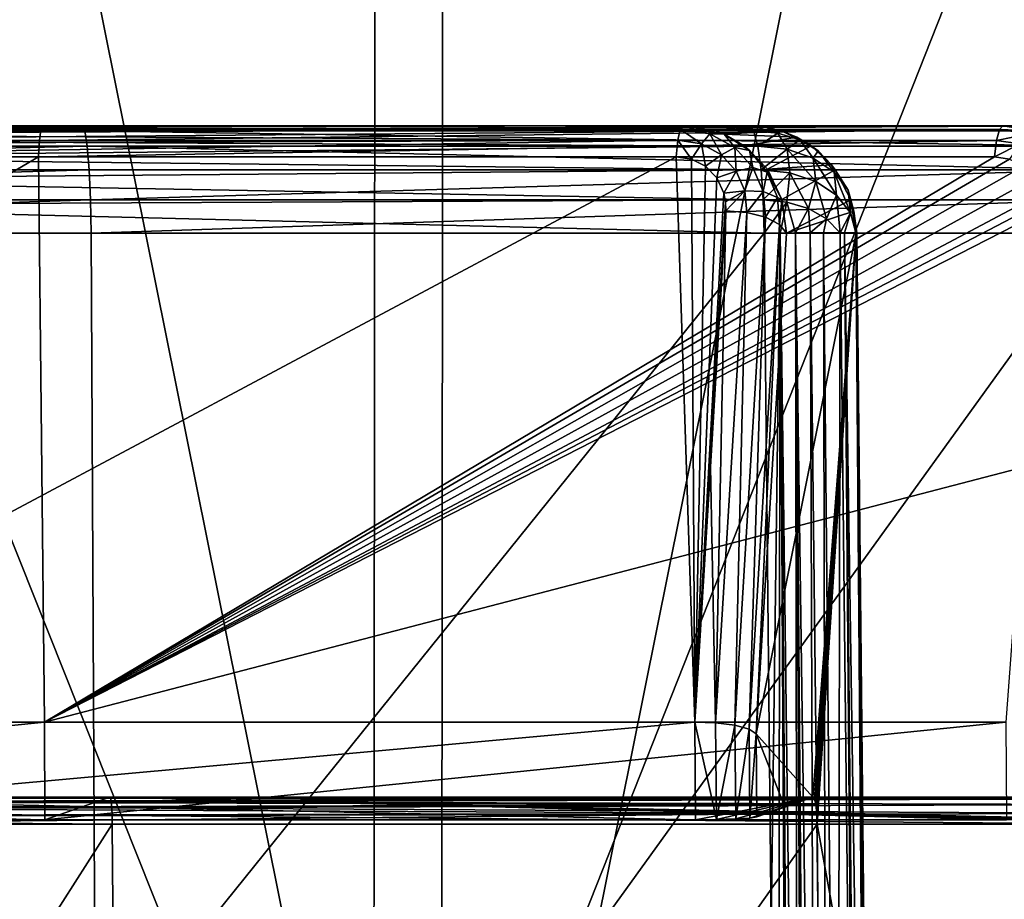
# Model space of a CAD drawing. Header units: metres. Extents: x -92 to 264, y -100 to 50.
# Tile 144 of 656: x 1.74 to 3.56, y -75.23 to -73.6. Entities that reach past the tile are written whole.
import ezdxf

# ---------------------------------------------------------------- set-up
doc = ezdxf.new("R2010")
doc.units = ezdxf.units.M
doc.layers.add('solid_21062050_01', color=7, linetype='CONTINUOUS')

msp = doc.modelspace()

# ---------------------------------------------------------------- linework, layer by layer
at = {"layer": 'solid_21062050_01'}
for points in [[(2.529018, -64.201744, -29.366213), (0, -76.706161, -29.385345), (0, -64.201744, -29.494469)], [(2.529018, -64.201744, -29.366213), (2.517989, -76.706161, -29.257647), (0, -76.706161, -29.385345)], [(0, -64.201744, 20.502008), (0, -76.706161, 20.392885), (2.517989, -76.706161, 20.265186)], [(2.529018, -64.201744, 20.373753), (0, -64.201744, 20.502008), (2.517989, -76.706161, 20.265186)], [(5.032088, -64.201744, -28.982758), (5.010141, -76.706161, -28.875864), (2.517989, -76.706161, -29.257647)], [(2.529018, -64.201744, -29.366213), (5.032088, -64.201744, -28.982758), (2.517989, -76.706161, -29.257647)], [(2.529018, -64.201744, 20.373753), (2.517989, -76.706161, 20.265186), (5.010141, -76.706161, 19.883404)], [(5.032088, -64.201744, 19.990297), (2.529018, -64.201744, 20.373753), (5.010141, -76.706161, 19.883404)], [(2.39298, -76.239906, -27.263927), (0, -70.231491, -27.441772), (0, -76.239906, -27.389338)], [(2.398461, -70.231491, -27.316074), (0, -70.231491, -27.441772), (2.39298, -76.239906, -27.263927)], [(2.398461, -70.231491, 18.323614), (0, -76.239906, 18.396877), (0, -70.231491, 18.449312)], [(2.398461, -70.231491, 18.323614), (2.39298, -76.239906, 18.271467), (0, -76.239906, 18.396877)], [(4.770643, -70.231491, 17.947897), (4.759741, -76.239906, 17.896608), (2.39298, -76.239906, 18.271467)], [(2.398461, -70.231491, 18.323614), (4.770643, -70.231491, 17.947897), (2.39298, -76.239906, 18.271467)], [(2.398461, -70.231491, -27.316074), (2.39298, -76.239906, -27.263927), (4.759741, -76.239906, -26.889069)], [(4.770643, -70.231491, -26.940359), (2.398461, -70.231491, -27.316074), (4.759741, -76.239906, -26.889069)], [(-0.001863, -73.809685, 17.766979), (1.855648, -73.800003, 17.627783), (-0.00186, -73.800003, 17.705469)], [(-0.001863, -73.809685, 17.766979), (1.86068, -73.809685, 17.689089), (1.855648, -73.800003, 17.627783)], [(0.894726, -73.800003, 16.861683), (-0.00186, -73.800003, 17.705469), (1.855648, -73.800003, 17.627783)], [(1.779836, -73.807053, 16.769176), (0, -73.807053, 16.843531), (0.894726, -73.800003, 16.861683)], [(1.787284, -73.800003, 16.805531), (0.894726, -73.800003, 16.861683), (1.855648, -73.800003, 17.627783)], [(1.779836, -73.807053, 16.769176), (0.894726, -73.800003, 16.861683), (1.787284, -73.800003, 16.805531)], [(0.989356, -73.803993, -25.821955), (2.963449, -73.800003, -25.666468), (0.990739, -73.800003, -25.849861)], [(2.958651, -73.806183, -25.632193), (2.963449, -73.800003, -25.666468), (0.989356, -73.803993, -25.821955)], [(0.990739, -73.800003, -25.849861), (2.963449, -73.800003, -25.666468), (1.031528, -73.800003, -26.673946)], [(2.963449, -73.800003, -25.666468), (3.08541, -73.800003, -26.482531), (1.031528, -73.800003, -26.673946)], [(3.093953, -73.809685, -26.543406), (1.031528, -73.800003, -26.673946), (3.08541, -73.800003, -26.482531)], [(3.093953, -73.809685, -26.543406), (1.03383, -73.80674, -26.725424), (1.031528, -73.800003, -26.673946)], [(1.779836, -73.807053, 16.769176), (1.787284, -73.800003, 16.805531), (3.553401, -73.800003, 16.583008)], [(3.54727, -73.807053, 16.546637), (1.779836, -73.807053, 16.769176), (3.553401, -73.800003, 16.583008)], [(1.787284, -73.800003, 16.805531), (1.855648, -73.800003, 17.627783), (3.553401, -73.800003, 16.583008)], [(1.855648, -73.800003, 17.627783), (3.698101, -73.800003, 17.395348), (3.553401, -73.800003, 16.583008)], [(1.86068, -73.809685, 17.689089), (3.698101, -73.800003, 17.395348), (1.855648, -73.800003, 17.627783)], [(1.86068, -73.809685, 17.689089), (3.70831, -73.809624, 17.455786), (3.698101, -73.800003, 17.395348)], [(3.013103, -73.81514, -25.620293), (2.963449, -73.800003, -25.666468), (2.958651, -73.806183, -25.632193)], [(3.023082, -73.809395, -25.655602), (3.08541, -73.800003, -26.482531), (2.963449, -73.800003, -25.666468)], [(3.013103, -73.81514, -25.620293), (3.023082, -73.809395, -25.655602), (2.963449, -73.800003, -25.666468)], [(3.023082, -73.809395, -25.655602), (3.115639, -73.802353, -26.478012), (3.08541, -73.800003, -26.482531)], [(3.093953, -73.809685, -26.543406), (3.08541, -73.800003, -26.482531), (3.115639, -73.802353, -26.478012)], [(3.54727, -73.807053, 16.546637), (3.553401, -73.800003, 16.583008), (3.612601, -73.809364, 16.570499)], [(3.728192, -73.802353, 17.389988), (3.553401, -73.800003, 16.583008), (3.698101, -73.800003, 17.395348)], [(3.612601, -73.809364, 16.570499), (3.553401, -73.800003, 16.583008), (3.728192, -73.802353, 17.389988)], [(-0.001867, -73.837784, 17.822498), (1.86532, -73.837784, 17.744413), (1.86068, -73.809685, 17.689089)], [(-0.001863, -73.809685, 17.766979), (-0.001867, -73.837784, 17.822498), (1.86068, -73.809685, 17.689089)], [(0, -73.827263, 16.81179), (0, -73.807053, 16.843531), (1.779836, -73.807053, 16.769176)], [(1.777189, -73.827263, 16.737549), (0, -73.827263, 16.81179), (1.779836, -73.807053, 16.769176)], [(2.954055, -73.826462, -25.59936), (0.988163, -73.815659, -25.796236), (0.987169, -73.834068, -25.774805)], [(2.958651, -73.806183, -25.632193), (0.989356, -73.803993, -25.821955), (0.988163, -73.815659, -25.796236)], [(2.954055, -73.826462, -25.59936), (2.958651, -73.806183, -25.632193), (0.988163, -73.815659, -25.796236)], [(3.093953, -73.809685, -26.543406), (1.036061, -73.826508, -26.773384), (1.03383, -73.80674, -26.725424)], [(3.093953, -73.809685, -26.543406), (3.101676, -73.837822, -26.598436), (1.036061, -73.826508, -26.773384)], [(1.777189, -73.827263, 16.737549), (1.779836, -73.807053, 16.769176), (3.54727, -73.807053, 16.546637)], [(3.541994, -73.827263, 16.515339), (1.777189, -73.827263, 16.737549), (3.54727, -73.807053, 16.546637)], [(1.86068, -73.809685, 17.689089), (3.717571, -73.837715, 17.510605), (3.70831, -73.809624, 17.455786)], [(1.86068, -73.809685, 17.689089), (1.86532, -73.837784, 17.744413), (3.717571, -73.837715, 17.510605)], [(2.997553, -73.833633, -25.589851), (2.958651, -73.806183, -25.632193), (2.954055, -73.826462, -25.59936)], [(2.997553, -73.833633, -25.589851), (3.013103, -73.81514, -25.620293), (2.958651, -73.806183, -25.632193)], [(2.997553, -73.833633, -25.589851), (3.034719, -73.853851, -25.57502), (3.013103, -73.81514, -25.620293)], [(3.013103, -73.81514, -25.620293), (3.039919, -73.815758, -25.651649), (3.023082, -73.809395, -25.655602)], [(3.013103, -73.81514, -25.620293), (3.059271, -73.840202, -25.601879), (3.039919, -73.815758, -25.651649)], [(3.034719, -73.853851, -25.57502), (3.059271, -73.840202, -25.601879), (3.013103, -73.81514, -25.620293)], [(3.023082, -73.809395, -25.655602), (3.145278, -73.80938, -26.473583), (3.115639, -73.802353, -26.478012)], [(3.023082, -73.809395, -25.655602), (3.039919, -73.815758, -25.651649), (3.145278, -73.80938, -26.473583)], [(3.039919, -73.815758, -25.651649), (3.173682, -73.821022, -26.469337), (3.145278, -73.80938, -26.473583)], [(3.039919, -73.815758, -25.651649), (3.076717, -73.836891, -25.641298), (3.173682, -73.821022, -26.469337)], [(3.086369, -73.845558, -25.631367), (3.076717, -73.836891, -25.641298), (3.039919, -73.815758, -25.651649)], [(3.059271, -73.840202, -25.601879), (3.086369, -73.845558, -25.631367), (3.039919, -73.815758, -25.651649)], [(3.138771, -73.813934, -26.532858), (3.093953, -73.809685, -26.543406), (3.115639, -73.802353, -26.478012)], [(3.138771, -73.813934, -26.532858), (3.101676, -73.837822, -26.598436), (3.093953, -73.809685, -26.543406)], [(3.138771, -73.813934, -26.532858), (3.155794, -73.84346, -26.585201), (3.101676, -73.837822, -26.598436)], [(3.138771, -73.813934, -26.532858), (3.115639, -73.802353, -26.478012), (3.145278, -73.80938, -26.473583)], [(3.138771, -73.813934, -26.532858), (3.145278, -73.80938, -26.473583), (3.179407, -73.826416, -26.514664)], [(3.138771, -73.813934, -26.532858), (3.179407, -73.826416, -26.514664), (3.155794, -73.84346, -26.585201)], [(3.179407, -73.826416, -26.514664), (3.145278, -73.80938, -26.473583), (3.173682, -73.821022, -26.469337)], [(3.601846, -73.815178, 16.535433), (3.541994, -73.827263, 16.515339), (3.54727, -73.807053, 16.546637)], [(3.585432, -73.833656, 16.505444), (3.541994, -73.827263, 16.515339), (3.601846, -73.815178, 16.535433)], [(3.601846, -73.815178, 16.535433), (3.54727, -73.807053, 16.546637), (3.612601, -73.809364, 16.570499)], [(-0.001871, -73.881599, 17.866693), (1.869014, -73.881599, 17.788454), (1.86532, -73.837784, 17.744413)], [(-0.001867, -73.837784, 17.822498), (-0.001871, -73.881599, 17.866693), (1.86532, -73.837784, 17.744413)], [(1.777189, -73.827263, 16.737549), (1.775354, -73.857735, 16.715618), (0, -73.857735, 16.789785)], [(1.777189, -73.827263, 16.737549), (0, -73.857735, 16.789785), (0, -73.827263, 16.81179)], [(2.954055, -73.826462, -25.59936), (0.986453, -73.857735, -25.759375), (2.950885, -73.857735, -25.576712)], [(2.954055, -73.826462, -25.59936), (0.987169, -73.834068, -25.774805), (0.986453, -73.857735, -25.759375)], [(3.101676, -73.837822, -26.598436), (1.03798, -73.857964, -26.814648), (1.036061, -73.826508, -26.773384)], [(3.101676, -73.837822, -26.598436), (3.107821, -73.881699, -26.642225), (1.03798, -73.857964, -26.814648)], [(3.541994, -73.827263, 16.515339), (3.538336, -73.857735, 16.493639), (1.775354, -73.857735, 16.715618)], [(3.541994, -73.827263, 16.515339), (1.775354, -73.857735, 16.715618), (1.777189, -73.827263, 16.737549)], [(1.86532, -73.837784, 17.744413), (3.724943, -73.881546, 17.554245), (3.717571, -73.837715, 17.510605)], [(1.86532, -73.837784, 17.744413), (1.869014, -73.881599, 17.788454), (3.724943, -73.881546, 17.554245)], [(2.954055, -73.826462, -25.59936), (2.950885, -73.857735, -25.576712), (2.97914, -73.86203, -25.570717)], [(2.997553, -73.833633, -25.589851), (2.954055, -73.826462, -25.59936), (2.97914, -73.86203, -25.570717)], [(2.997553, -73.833633, -25.589851), (2.97914, -73.86203, -25.570717), (3.004958, -73.874931, -25.560974)], [(2.997553, -73.833633, -25.589851), (3.004958, -73.874931, -25.560974), (3.034719, -73.853851, -25.57502)], [(3.076717, -73.836891, -25.641298), (3.200287, -73.837189, -26.465363), (3.173682, -73.821022, -26.469337)], [(3.076717, -73.836891, -25.641298), (3.119252, -73.880325, -25.624849), (3.200287, -73.837189, -26.465363)], [(3.086369, -73.845558, -25.631367), (3.119252, -73.880325, -25.624849), (3.076717, -73.836891, -25.641298)], [(3.155794, -73.84346, -26.585201), (3.107821, -73.881699, -26.642225), (3.101676, -73.837822, -26.598436)], [(3.119252, -73.880325, -25.624849), (3.237754, -73.872437, -26.459763), (3.200287, -73.837189, -26.465363)], [(3.179407, -73.826416, -26.514664), (3.204012, -73.859917, -26.561964), (3.155794, -73.84346, -26.585201)], [(3.213132, -73.846275, -26.490047), (3.173682, -73.821022, -26.469337), (3.200287, -73.837189, -26.465363)], [(3.179407, -73.826416, -26.514664), (3.173682, -73.821022, -26.469337), (3.213132, -73.846275, -26.490047)], [(3.179407, -73.826416, -26.514664), (3.213132, -73.846275, -26.490047), (3.204012, -73.859917, -26.561964)], [(3.213132, -73.846275, -26.490047), (3.200287, -73.837189, -26.465363), (3.237754, -73.872437, -26.459763)], [(3.585432, -73.833656, 16.505444), (3.538336, -73.857735, 16.493639), (3.541994, -73.827263, 16.515339)], [(3.585432, -73.833656, 16.505444), (3.566003, -73.861916, 16.486982), (3.538336, -73.857735, 16.493639)], [(3.034719, -73.853851, -25.57502), (3.004958, -73.874931, -25.560974), (3.025917, -73.896172, -25.547968)], [(3.034719, -73.853851, -25.57502), (3.025917, -73.896172, -25.547968), (3.061957, -73.883957, -25.556904)], [(3.034719, -73.853851, -25.57502), (3.061957, -73.883957, -25.556904), (3.059271, -73.840202, -25.601879)], [(3.059271, -73.840202, -25.601879), (3.092705, -73.87709, -25.579659), (3.086369, -73.845558, -25.631367)], [(3.061957, -73.883957, -25.556904), (3.092705, -73.87709, -25.579659), (3.059271, -73.840202, -25.601879)], [(3.119247, -73.885872, -25.607592), (3.119252, -73.880325, -25.624849), (3.086369, -73.845558, -25.631367)], [(3.092705, -73.87709, -25.579659), (3.119247, -73.885872, -25.607592), (3.086369, -73.845558, -25.631367)], [(3.160997, -73.887131, -26.629322), (3.107821, -73.881699, -26.642225), (3.155794, -73.84346, -26.585201)], [(3.208556, -73.903015, -26.606747), (3.155794, -73.84346, -26.585201), (3.204012, -73.859917, -26.561964)], [(3.208556, -73.903015, -26.606747), (3.160997, -73.887131, -26.629322), (3.155794, -73.84346, -26.585201)], [(3.213132, -73.846275, -26.490047), (3.242456, -73.885864, -26.53059), (3.204012, -73.859917, -26.561964)], [(3.213132, -73.846275, -26.490047), (3.237754, -73.872437, -26.459763), (3.242456, -73.885864, -26.53059)], [(1.775354, -73.857735, 16.715618), (1.786132, -74.900002, 16.226938), (0, -74.900002, 16.30377)], [(0, -73.857735, 16.789785), (1.775354, -73.857735, 16.715618), (0, -74.900002, 16.30377)], [(2.950885, -73.857735, -25.576712), (0.986453, -73.857735, -25.759375), (0.998169, -74.900002, -25.272266)], [(2.950885, -73.857735, -25.576712), (0.998169, -74.900002, -25.272266), (2.985424, -74.900002, -25.080866)], [(3.107821, -73.881699, -26.642225), (1.039458, -73.898994, -26.84643), (1.03798, -73.857964, -26.814648)], [(1.775354, -73.857735, 16.715618), (3.538336, -73.857735, 16.493639), (1.786132, -74.900002, 16.226938)], [(3.538336, -73.857735, 16.493639), (3.566003, -73.861916, 16.486982), (1.786132, -74.900002, 16.226938)], [(3.566003, -73.861916, 16.486982), (3.591652, -73.87471, 16.476551), (1.786132, -74.900002, 16.226938)], [(2.97914, -73.86203, -25.570717), (2.950885, -73.857735, -25.576712), (2.985424, -74.900002, -25.080866)], [(3.004958, -73.874931, -25.560974), (2.97914, -73.86203, -25.570717), (2.985424, -74.900002, -25.080866)], [(3.119252, -73.880325, -25.624849), (3.244519, -73.88118, -26.458752), (3.237754, -73.872437, -26.459763)], [(3.246811, -73.928123, -26.57625), (3.204012, -73.859917, -26.561964), (3.242456, -73.885864, -26.53059)], [(3.246811, -73.928123, -26.57625), (3.208556, -73.903015, -26.606747), (3.204012, -73.859917, -26.561964)], [(3.242456, -73.885864, -26.53059), (3.237754, -73.872437, -26.459763), (3.244519, -73.88118, -26.458752)], [(-0.001874, -73.936867, 17.895283), (1.871403, -73.936867, 17.816942), (1.869014, -73.881599, 17.788454)], [(-0.001871, -73.881599, 17.866693), (-0.001874, -73.936867, 17.895283), (1.869014, -73.881599, 17.788454)], [(3.107821, -73.881699, -26.642225), (3.111792, -73.93705, -26.670523), (1.039458, -73.898994, -26.84643)], [(3.591652, -73.87471, 16.476551), (3.612345, -73.895897, 16.462975), (1.786132, -74.900002, 16.226938)], [(1.869014, -73.881599, 17.788454), (1.871403, -73.936867, 17.816942), (3.724943, -73.881546, 17.554245)], [(1.871403, -73.936867, 17.816942), (3.729712, -73.936867, 17.582472), (3.724943, -73.881546, 17.554245)], [(3.025917, -73.896172, -25.547968), (3.004958, -73.874931, -25.560974), (2.985424, -74.900002, -25.080866)], [(3.061957, -73.883957, -25.556904), (3.025917, -73.896172, -25.547968), (3.039258, -73.924492, -25.532701)], [(3.061957, -73.883957, -25.556904), (3.039258, -73.924492, -25.532701), (3.077622, -73.92038, -25.537466)], [(3.061957, -73.883957, -25.556904), (3.077622, -73.92038, -25.537466), (3.092705, -73.87709, -25.579659)], [(3.077622, -73.92038, -25.537466), (3.111727, -73.921219, -25.556082), (3.092705, -73.87709, -25.579659)], [(3.092705, -73.87709, -25.579659), (3.111727, -73.921219, -25.556082), (3.119247, -73.885872, -25.607592)], [(3.160997, -73.887131, -26.629322), (3.111792, -73.93705, -26.670523), (3.107821, -73.881699, -26.642225)], [(3.111727, -73.921219, -25.556082), (3.137728, -73.932571, -25.582876), (3.119247, -73.885872, -25.607592)], [(3.155369, -73.941063, -26.660385), (3.111792, -73.93705, -26.670523), (3.160997, -73.887131, -26.629322)], [(3.119247, -73.885872, -25.607592), (3.146242, -73.935936, -25.607775), (3.119252, -73.880325, -25.624849)], [(3.137728, -73.932571, -25.582876), (3.146242, -73.935936, -25.607775), (3.119247, -73.885872, -25.607592)], [(3.119252, -73.880325, -25.624849), (3.146242, -73.935936, -25.607775), (3.244519, -73.88118, -26.458752)], [(3.146242, -73.935936, -25.607775), (3.273012, -73.9366, -26.454493), (3.244519, -73.88118, -26.458752)], [(3.155369, -73.941063, -26.660385), (3.160997, -73.887131, -26.629322), (3.195074, -73.952866, -26.643005)], [(3.195074, -73.952866, -26.643005), (3.160997, -73.887131, -26.629322), (3.208556, -73.903015, -26.606747)], [(3.242456, -73.885864, -26.53059), (3.244519, -73.88118, -26.458752), (3.268039, -73.919228, -26.493603)], [(3.272799, -73.960495, -26.540194), (3.242456, -73.885864, -26.53059), (3.268039, -73.919228, -26.493603)], [(3.272799, -73.960495, -26.540194), (3.246811, -73.928123, -26.57625), (3.242456, -73.885864, -26.53059)], [(3.268039, -73.919228, -26.493603), (3.244519, -73.88118, -26.458752), (3.273012, -73.9366, -26.454493)], [(3.111792, -73.93705, -26.670523), (1.040395, -73.946831, -26.86659), (1.039458, -73.898994, -26.84643)], [(3.612345, -73.895897, 16.462975), (3.625388, -73.924263, 16.447294), (1.786132, -74.900002, 16.226938)], [(3.039258, -73.924492, -25.532701), (3.025917, -73.896172, -25.547968), (2.985424, -74.900002, -25.080866)], [(3.195074, -73.952866, -26.643005), (3.208556, -73.903015, -26.606747), (3.22839, -73.971695, -26.619482)], [(3.22839, -73.971695, -26.619482), (3.208556, -73.903015, -26.606747), (3.246811, -73.928123, -26.57625)], [(3.625388, -73.924263, 16.447294), (3.628188, -73.940125, 16.439306), (1.786132, -74.900002, 16.226938)], [(3.042239, -73.940262, -25.524841), (3.039258, -73.924492, -25.532701), (2.985424, -74.900002, -25.080866)], [(3.077622, -73.92038, -25.537466), (3.039258, -73.924492, -25.532701), (3.042239, -73.940262, -25.524841)], [(3.077622, -73.92038, -25.537466), (3.042239, -73.940262, -25.524841), (3.042634, -73.956863, -25.51696)], [(3.077622, -73.92038, -25.537466), (3.042634, -73.956863, -25.51696), (3.081243, -73.959831, -25.518343)], [(3.077622, -73.92038, -25.537466), (3.081243, -73.959831, -25.518343), (3.111727, -73.921219, -25.556082)], [(3.081243, -73.959831, -25.518343), (3.116099, -73.968735, -25.533049), (3.111727, -73.921219, -25.556082)], [(3.111727, -73.921219, -25.556082), (3.116099, -73.968735, -25.533049), (3.137728, -73.932571, -25.582876)], [(3.22839, -73.971695, -26.619482), (3.246811, -73.928123, -26.57625), (3.253396, -73.99749, -26.591042)], [(3.253396, -73.99749, -26.591042), (3.246811, -73.928123, -26.57625), (3.272799, -73.960495, -26.540194)], [(3.268039, -73.919228, -26.493603), (3.273012, -73.9366, -26.454493), (3.278678, -73.957413, -26.453646)], [(3.284524, -73.997864, -26.501215), (3.268039, -73.919228, -26.493603), (3.278678, -73.957413, -26.453646)], [(3.284524, -73.997864, -26.501215), (3.272799, -73.960495, -26.540194), (3.268039, -73.919228, -26.493603)], [(1.871403, -73.936867, 17.816942), (-0.001874, -73.998253, 17.9055), (1.872257, -73.998253, 17.827124)], [(-0.001874, -73.936867, 17.895283), (-0.001874, -73.998253, 17.9055), (1.871403, -73.936867, 17.816942)], [(3.111792, -73.93705, -26.670523), (3.113204, -73.998253, -26.680582), (1.040395, -73.946831, -26.86659)], [(1.040395, -73.946831, -26.86659), (3.113204, -73.998253, -26.680582), (1.04073, -73.998253, -26.873772)], [(3.628188, -73.940125, 16.439306), (3.628381, -73.956863, 16.431349), (1.786132, -74.900002, 16.226938)], [(1.871403, -73.936867, 17.816942), (1.872257, -73.998253, 17.827124), (3.729712, -73.936867, 17.582472)], [(3.729712, -73.936867, 17.582472), (1.872257, -73.998253, 17.827124), (3.731413, -73.998253, 17.592546)], [(3.042239, -73.940262, -25.524841), (2.985424, -74.900002, -25.080866), (3.014159, -74.428963, -25.298645)], [(3.042239, -73.940262, -25.524841), (3.014159, -74.428963, -25.298645), (3.042634, -73.956863, -25.51696)], [(3.155369, -73.941063, -26.660385), (3.113204, -73.998253, -26.680582), (3.111792, -73.93705, -26.670523)], [(3.155369, -73.941063, -26.660385), (3.142847, -73.997993, -26.674095), (3.113204, -73.998253, -26.680582)], [(3.116099, -73.968735, -25.533049), (3.141819, -73.982224, -25.55887), (3.137728, -73.932571, -25.582876)], [(3.141819, -73.982224, -25.55887), (3.146242, -73.935936, -25.607775), (3.137728, -73.932571, -25.582876)], [(3.141819, -73.982224, -25.55887), (3.154515, -73.998253, -25.591875), (3.146242, -73.935936, -25.607775)], [(3.155369, -73.941063, -26.660385), (3.171341, -73.99778, -26.663116), (3.142847, -73.997993, -26.674095)], [(3.146242, -73.935936, -25.607775), (3.154515, -73.998253, -25.591875), (3.273012, -73.9366, -26.454493)], [(3.278678, -73.957413, -26.453646), (3.273012, -73.9366, -26.454493), (3.154515, -73.998253, -25.591875)], [(3.155369, -73.941063, -26.660385), (3.195074, -73.952866, -26.643005), (3.171341, -73.99778, -26.663116)], [(3.628381, -73.956863, 16.431349), (3.593821, -74.428963, 16.213913), (1.786132, -74.900002, 16.226938)], [(3.023961, -74.90136, -25.082794), (3.042634, -73.956863, -25.51696), (3.014159, -74.428963, -25.298645)], [(3.023961, -74.90136, -25.082794), (3.081243, -73.959831, -25.518343), (3.042634, -73.956863, -25.51696)], [(3.023961, -74.90136, -25.082794), (3.059122, -74.905846, -25.099297), (3.081243, -73.959831, -25.518343)], [(3.059122, -74.905846, -25.099297), (3.116099, -73.968735, -25.533049), (3.081243, -73.959831, -25.518343)], [(3.278678, -73.957413, -26.453646), (3.154515, -73.998253, -25.591875), (3.283206, -73.998253, -26.452971)], [(3.195074, -73.952866, -26.643005), (3.198442, -73.997665, -26.647511), (3.171341, -73.99778, -26.663116)], [(3.195074, -73.952866, -26.643005), (3.22839, -73.971695, -26.619482), (3.198442, -73.997665, -26.647511)], [(3.261692, -73.997589, -26.576971), (3.253396, -73.99749, -26.591042), (3.272799, -73.960495, -26.540194)], [(3.2825, -73.99778, -26.516453), (3.261692, -73.997589, -26.576971), (3.272799, -73.960495, -26.540194)], [(3.2825, -73.99778, -26.516453), (3.272799, -73.960495, -26.540194), (3.284524, -73.997864, -26.501215)], [(3.284524, -73.997864, -26.501215), (3.278678, -73.957413, -26.453646), (3.283206, -73.998253, -26.452971)], [(3.059122, -74.905846, -25.099297), (3.085488, -74.912834, -25.128113), (3.116099, -73.968735, -25.533049)], [(3.085488, -74.912834, -25.128113), (3.141819, -73.982224, -25.55887), (3.116099, -73.968735, -25.533049)], [(3.085488, -74.912834, -25.128113), (3.098866, -74.921295, -25.165022), (3.141819, -73.982224, -25.55887)], [(3.141819, -73.982224, -25.55887), (3.098866, -74.921295, -25.165022), (3.154515, -73.998253, -25.591875)], [(3.22839, -73.971695, -26.619482), (3.223034, -73.997513, -26.627628), (3.198442, -73.997665, -26.647511)], [(3.22839, -73.971695, -26.619482), (3.253396, -73.99749, -26.591042), (3.223034, -73.997513, -26.627628)], [(-0.001888, -76.558136, 17.927839), (1.885456, -76.558136, 17.848433), (-0.001874, -73.998253, 17.9055)], [(1.885456, -76.558136, 17.848433), (1.872257, -73.998253, 17.827124), (-0.001874, -73.998253, 17.9055)], [(1.051437, -76.558136, -26.895636), (1.04073, -73.998253, -26.873772), (3.113204, -73.998253, -26.680582)], [(1.051437, -76.558136, -26.895636), (3.113204, -73.998253, -26.680582), (3.126011, -75.277626, -26.690056)], [(1.885456, -76.558136, 17.848433), (3.731413, -73.998253, 17.592546), (1.872257, -73.998253, 17.827124)], [(3.744477, -75.277336, 17.601658), (3.731413, -73.998253, 17.592546), (1.885456, -76.558136, 17.848433)], [(3.283206, -73.998253, -26.452971), (3.098866, -74.921295, -25.165022), (3.202983, -75.038208, -25.854784)], [(3.283206, -73.998253, -26.452971), (3.154515, -73.998253, -25.591875), (3.098866, -74.921295, -25.165022)], [(3.142847, -73.997993, -26.674095), (3.126011, -75.277626, -26.690056), (3.113204, -73.998253, -26.680582)], [(3.142847, -73.997993, -26.674095), (3.138829, -76.558136, -26.699533), (3.126011, -75.277626, -26.690056)], [(3.157338, -76.561989, -26.696058), (3.138829, -76.558136, -26.699533), (3.142847, -73.997993, -26.674095)], [(3.175302, -76.572517, -26.690983), (3.142847, -73.997993, -26.674095), (3.171341, -73.99778, -26.663116)], [(3.162761, -76.564362, -26.694706), (3.157338, -76.561989, -26.696058), (3.142847, -73.997993, -26.674095)], [(3.175302, -76.572517, -26.690983), (3.162761, -76.564362, -26.694706), (3.142847, -73.997993, -26.674095)], [(3.20745, -76.609962, -26.677284), (3.171341, -73.99778, -26.663116), (3.198442, -73.997665, -26.647511)], [(3.186027, -76.582687, -26.687109), (3.175302, -76.572517, -26.690983), (3.171341, -73.99778, -26.663116)], [(3.191921, -76.589699, -26.6847), (3.186027, -76.582687, -26.687109), (3.171341, -73.99778, -26.663116)], [(3.20745, -76.609962, -26.677284), (3.191921, -76.589699, -26.6847), (3.171341, -73.99778, -26.663116)], [(3.228119, -76.642868, -26.664736), (3.198442, -73.997665, -26.647511), (3.223034, -73.997513, -26.627628)], [(3.228119, -76.642868, -26.664736), (3.20745, -76.609962, -26.677284), (3.198442, -73.997665, -26.647511)], [(3.283206, -73.998253, -26.452971), (3.202983, -75.038208, -25.854784), (3.205951, -75.041229, -25.874464)], [(3.283206, -73.998253, -26.452971), (3.205951, -75.041229, -25.874464), (3.208573, -75.051888, -25.89138)], [(3.283206, -73.998253, -26.452971), (3.208573, -75.051888, -25.89138), (3.210422, -75.06842, -25.902773)], [(3.283206, -73.998253, -26.452971), (3.210422, -75.06842, -25.902773), (3.211191, -75.088142, -25.906759)], [(3.298845, -75.572861, -26.464647), (3.283206, -73.998253, -26.452971), (3.211191, -75.088142, -25.906759)], [(3.248557, -76.684372, -26.648642), (3.223034, -73.997513, -26.627628), (3.253396, -73.99749, -26.591042)], [(3.228119, -76.642868, -26.664736), (3.223034, -73.997513, -26.627628), (3.248557, -76.684372, -26.648642)], [(3.284078, -76.78994, -26.607038), (3.248557, -76.684372, -26.648642), (3.253396, -73.99749, -26.591042)], [(3.284078, -76.78994, -26.607038), (3.253396, -73.99749, -26.591042), (3.261692, -73.997589, -26.576971)], [(3.305061, -76.904594, -26.56406), (3.261692, -73.997589, -26.576971), (3.2825, -73.99778, -26.516453)], [(3.289008, -76.811134, -26.598993), (3.284078, -76.78994, -26.607038), (3.261692, -73.997589, -26.576971)], [(3.305061, -76.904594, -26.56406), (3.289008, -76.811134, -26.598993), (3.261692, -73.997589, -26.576971)], [(3.311412, -76.965866, -26.541599), (3.2825, -73.99778, -26.516453), (3.284524, -73.997864, -26.501215)], [(3.311412, -76.965866, -26.541599), (3.305061, -76.904594, -26.56406), (3.2825, -73.99778, -26.516453)], [(3.314932, -77.026428, -26.519745), (3.284524, -73.997864, -26.501215), (3.283206, -73.998253, -26.452971)], [(3.315691, -77.053642, -26.509945), (3.283206, -73.998253, -26.452971), (3.298845, -75.572861, -26.464647)], [(3.315691, -77.053642, -26.509945), (3.314932, -77.026428, -26.519745), (3.283206, -73.998253, -26.452971)], [(3.314932, -77.026428, -26.519745), (3.311412, -76.965866, -26.541599), (3.284524, -73.997864, -26.501215)], [(3.593821, -74.428963, 16.213913), (3.559016, -74.900002, 15.997023), (1.786132, -74.900002, 16.226938)], [(3.023961, -74.90136, -25.082794), (3.014159, -74.428963, -25.298645), (2.985424, -74.900002, -25.080866)], [(0, -75.080002, 16.30377), (0, -74.900002, 16.30377), (1.786132, -74.900002, 16.226938)], [(1.786861, -75.080002, 16.226875), (0, -75.080002, 16.30377), (1.786132, -74.900002, 16.226938)], [(0.998169, -74.900002, -25.272266), (0.998668, -75.080002, -25.272242), (2.985424, -74.900002, -25.080866)], [(0.998668, -75.080002, -25.272242), (2.986971, -75.080002, -25.080643), (2.985424, -74.900002, -25.080866)], [(1.786861, -75.080002, 16.226875), (1.786132, -74.900002, 16.226938), (3.559016, -74.900002, 15.997023)], [(1.786861, -75.080002, 16.226875), (3.559016, -74.900002, 15.997023), (3.560557, -75.080002, 15.996755)], [(3.025776, -75.079605, -25.082651), (2.985424, -74.900002, -25.080866), (2.986971, -75.080002, -25.080643)], [(3.023961, -74.90136, -25.082794), (2.985424, -74.900002, -25.080866), (3.025776, -75.079605, -25.082651)], [(3.023961, -74.90136, -25.082794), (3.025776, -75.079605, -25.082651), (3.059122, -74.905846, -25.099297)], [(3.059122, -74.905846, -25.099297), (3.025776, -75.079605, -25.082651), (3.060893, -75.078468, -25.099287)], [(3.059122, -74.905846, -25.099297), (3.060893, -75.078468, -25.099287), (3.085488, -74.912834, -25.128113)], [(3.085488, -74.912834, -25.128113), (3.060893, -75.078468, -25.099287), (3.08702, -75.076775, -25.12812)], [(3.085488, -74.912834, -25.128113), (3.08702, -75.076775, -25.12812), (3.098866, -74.921295, -25.165022)], [(3.098866, -74.921295, -25.165022), (3.08702, -75.076775, -25.12812), (3.100191, -75.074768, -25.164831)], [(3.098866, -74.921295, -25.165022), (3.100191, -75.074768, -25.164831), (3.151563, -75.056496, -25.509647)], [(3.098866, -74.921295, -25.165022), (3.151563, -75.056496, -25.509647), (3.202983, -75.038208, -25.854784)], [(1.910443, -75.057915, 17.059101), (-0.001913, -75.057915, 17.143597), (-0.001912, -75.046791, 17.131874)], [(1.909408, -75.046791, 17.047424), (-0.001912, -75.046791, 17.131874), (-0.001911, -75.039986, 17.117216)], [(1.909408, -75.046791, 17.047424), (1.910443, -75.057915, 17.059101), (-0.001912, -75.046791, 17.131874)], [(1.908114, -75.039986, 17.032824), (-0.001911, -75.039986, 17.117216), (-0.001909, -75.038208, 17.101152)], [(1.908114, -75.039986, 17.032824), (1.909408, -75.046791, 17.047424), (-0.001911, -75.039986, 17.117216)], [(-0.001909, -75.038208, 17.101152), (0, -75.080002, 16.30377), (1.786861, -75.080002, 16.226875)], [(1.906696, -75.038208, 17.016823), (-0.001909, -75.038208, 17.101152), (1.786861, -75.080002, 16.226875)], [(1.908114, -75.039986, 17.032824), (-0.001909, -75.038208, 17.101152), (1.906696, -75.038208, 17.016823)], [(1.07131, -75.038208, -26.067026), (2.986971, -75.080002, -25.080643), (0.998668, -75.080002, -25.272242)], [(1.07131, -75.038208, -26.067026), (3.202983, -75.038208, -25.854784), (2.986971, -75.080002, -25.080643)], [(1.072107, -75.039986, -26.083069), (3.202983, -75.038208, -25.854784), (1.07131, -75.038208, -26.067026)], [(1.072107, -75.039986, -26.083069), (3.205951, -75.041229, -25.874464), (3.202983, -75.038208, -25.854784)], [(1.072107, -75.039986, -26.083069), (1.072834, -75.046791, -26.09771), (3.205951, -75.041229, -25.874464)], [(1.072834, -75.046791, -26.09771), (3.208573, -75.051888, -25.89138), (3.205951, -75.041229, -25.874464)], [(1.072834, -75.046791, -26.09771), (1.073416, -75.057915, -26.109417), (3.208573, -75.051888, -25.89138)], [(1.073416, -75.057915, -26.109417), (3.210422, -75.06842, -25.902773), (3.208573, -75.051888, -25.89138)], [(1.906696, -75.038208, 17.016823), (1.786861, -75.080002, 16.226875), (3.560557, -75.080002, 15.996755)], [(1.906696, -75.038208, 17.016823), (3.560557, -75.080002, 15.996755), (3.599431, -75.079605, 15.997686)], [(1.906696, -75.038208, 17.016823), (3.6619, -75.076775, 16.041433), (3.7981, -75.038208, 16.764565)], [(3.801616, -75.041229, 16.784155), (1.906696, -75.038208, 17.016823), (3.7981, -75.038208, 16.764565)], [(1.906696, -75.038208, 17.016823), (3.634994, -75.078468, 16.013346), (3.6619, -75.076775, 16.041433)], [(1.906696, -75.038208, 17.016823), (3.599431, -75.079605, 15.997686), (3.634994, -75.078468, 16.013346)], [(1.908114, -75.039986, 17.032824), (1.906696, -75.038208, 17.016823), (3.801616, -75.041229, 16.784155)], [(1.908114, -75.039986, 17.032824), (3.801616, -75.041229, 16.784155), (1.909408, -75.046791, 17.047424)], [(1.909408, -75.046791, 17.047424), (3.801616, -75.041229, 16.784155), (3.80471, -75.051888, 16.800991)], [(1.909408, -75.046791, 17.047424), (3.80471, -75.051888, 16.800991), (1.910443, -75.057915, 17.059101)], [(1.910443, -75.057915, 17.059101), (3.80471, -75.051888, 16.800991), (3.806876, -75.068428, 16.812326)], [(3.202983, -75.038208, -25.854784), (3.025776, -75.079605, -25.082651), (2.986971, -75.080002, -25.080643)], [(3.202983, -75.038208, -25.854784), (3.060893, -75.078468, -25.099287), (3.025776, -75.079605, -25.082651)], [(3.202983, -75.038208, -25.854784), (3.08702, -75.076775, -25.12812), (3.060893, -75.078468, -25.099287)], [(3.202983, -75.038208, -25.854784), (3.151563, -75.056496, -25.509647), (3.08702, -75.076775, -25.12812)], [(1.911111, -75.072197, 17.066633), (-0.001914, -75.072197, 17.151157), (-0.001913, -75.057915, 17.143597)], [(-0.001914, -75.072197, 17.151157), (1.911341, -75.088142, 17.069235), (-0.001914, -75.088142, 17.15377)], [(1.911111, -75.072197, 17.066633), (1.911341, -75.088142, 17.069235), (-0.001914, -75.072197, 17.151157)], [(1.910443, -75.057915, 17.059101), (1.911111, -75.072197, 17.066633), (-0.001913, -75.057915, 17.143597)], [(1.073416, -75.057915, -26.109417), (1.073791, -75.072197, -26.11697), (3.210422, -75.06842, -25.902773)], [(1.073791, -75.072197, -26.11697), (1.07392, -75.088142, -26.119579), (3.210422, -75.06842, -25.902773)], [(3.210422, -75.06842, -25.902773), (1.07392, -75.088142, -26.119579), (3.211191, -75.088142, -25.906759)], [(1.910443, -75.057915, 17.059101), (3.806876, -75.068428, 16.812326), (1.911111, -75.072197, 17.066633)], [(1.911111, -75.072197, 17.066633), (3.806876, -75.068428, 16.812326), (3.807756, -75.088142, 16.81629)], [(1.911111, -75.072197, 17.066633), (3.807756, -75.088142, 16.81629), (1.911341, -75.088142, 17.069235)], [(3.151563, -75.056496, -25.509647), (3.100191, -75.074768, -25.164831), (3.08702, -75.076775, -25.12812)], [(-0.001914, -75.088142, 17.15377), (1.911341, -75.088142, 17.069235), (0, -78.083252, 17.15377)], [(1.911341, -75.088142, 17.069235), (1.9359, -78.083252, 17.067043), (0, -78.083252, 17.15377)], [(1.07392, -75.088142, -26.119579), (1.090337, -78.083252, -26.118757), (3.211191, -75.088142, -25.906759)], [(1.090337, -78.083252, -26.118757), (3.235719, -77.930428, -25.903067), (3.211191, -75.088142, -25.906759)], [(1.911341, -75.088142, 17.069235), (3.807756, -75.088142, 16.81629), (1.9359, -78.083252, 17.067043)], [(1.9359, -78.083252, 17.067043), (3.807756, -75.088142, 16.81629), (3.832171, -77.930428, 16.811913)], [(3.298845, -75.572861, -26.464647), (3.211191, -75.088142, -25.906759), (3.235719, -77.930428, -25.903067)]]:
    msp.add_3dface(points, dxfattribs=at)

doc.saveas('drawing.dxf')
